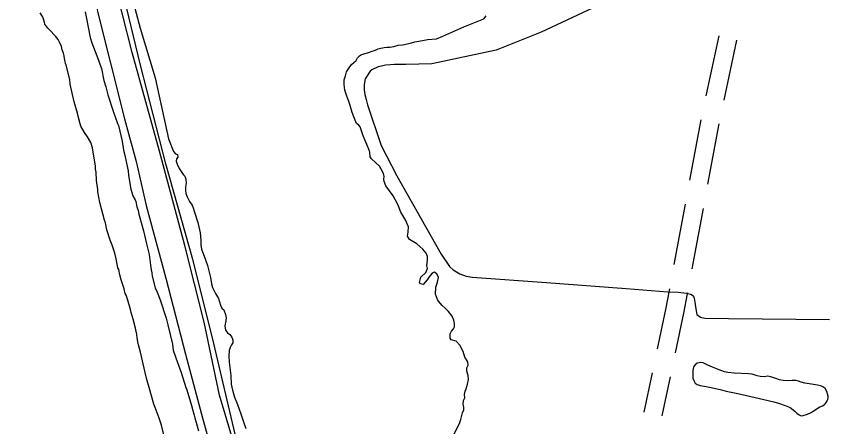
# Model space of a CAD drawing. Extents: x 3715084 to 3753216, y 488173 to 513963.
# Drawn here: x 3727950 to 3729275, y 495265 to 495935 of the extents above; entities that cross this region are included whole.
import ezdxf

# ---------------------------------------------------------------- set-up
doc = ezdxf.new("R2010")
doc.units = 0
for name, color, linetype in [('V-LEVE-TOET', 7, 'Continuous'), ('V-ROAD-CNTR', 7, 'Continuous'), ('V-SITE-OTLN', 7, 'Continuous'), ('V-SITE-VEGE', 7, 'Continuous'), ('V-TOPO-SHOR', 7, 'Continuous')]:
    doc.layers.add(name, color=color, linetype=linetype)

msp = doc.modelspace()

# ---------------------------------------------------------------- linework, layer by layer
at = {"layer": 'V-LEVE-TOET'}
for points in [[(3728322.2, 495181.7), (3728281.9, 495316.9), (3728256.6, 495436), (3728225.1, 495561), (3728184, 495714.7), (3728139.1, 495875.7), (3728105.6, 496008.5), (3728072.2, 496138.8), (3728049.2, 496244.8), (3728039.3, 496283.2), (3728021.2, 496339.8), (3728016.4, 496349.6), (3728009.4, 496375.8), (3728003.3, 496409.4), (3728004.6, 496448.2), (3728007.1, 496456.9), (3728013, 496472.9), (3728020.9, 496487.9), (3728026.3, 496501.9), (3728025, 496523.3), (3728011.3, 496566.6), (3727974.9, 496698.9), (3727950.2, 496831.1)], [(3728076.4, 495970.3), (3728088.8, 495918.5), (3728104, 495858.1), (3728126.5, 495767.4), (3728145.9, 495698), (3728162, 495626.2), (3728194.3, 495507.4), (3728226.1, 495383.8), (3728254.7, 495277.4), (3728289.3, 495152.8)]]:
    msp.add_lwpolyline(points, dxfattribs=at)
at = {"layer": 'V-ROAD-CNTR'}
for p, q in [((3729095.9, 495902.6), (3729075, 495804.8)), ((3729125.2, 495895.9), (3729104.2, 495798.1)), ((3729066.7, 495765.7), (3729048.4, 495667.4)), ((3729095.9, 495759), (3729077.7, 495660.7)), ((3729041.1, 495628.1), (3729022.8, 495529.8)), ((3729070.4, 495621.4), (3729052.1, 495523)), ((3728987.4, 495353.3), (3728973.9, 495289.1)), ((3729016.7, 495346.6), (3729003.2, 495282.9))]:
    msp.add_line(p, q, dxfattribs=at)
for points in [[(3729015.5, 495490.4), (3729015, 495487.7), (3729009.2, 495456.3), (3728995.7, 495392.4)], [(3729044.8, 495483.7), (3729044.5, 495482.2), (3729038.6, 495450.5), (3729024.9, 495385.7)]]:
    msp.add_lwpolyline(points, dxfattribs=at)
at = {"layer": 'V-SITE-OTLN'}
for p, q in [((3728152.9, 495854.8), (3728114.8, 496014)), ((3728891.2, 495948.3), (3728806.5, 495908.5)), ((3728806.5, 495908.5), (3728732.9, 495879.4)), ((3728732.9, 495879.4), (3728628.2, 495856.9)), ((3728194.3, 495693.9), (3728152.9, 495854.8)), ((3728553, 495854.9), (3728540.4, 495852)), ((3728567.3, 495856.1), (3728553, 495854.9)), ((3728585.8, 495855.8), (3728567.3, 495856.1)), ((3728628.2, 495856.9), (3728585.8, 495855.8)), ((3728527.6, 495845.1), (3728519.5, 495832.6)), ((3728530.4, 495847.4), (3728527.6, 495845.1)), ((3728540.4, 495852), (3728530.4, 495847.4)), ((3728519.5, 495832.6), (3728517.6, 495823.4)), ((3728517.6, 495823.4), (3728517.4, 495814.9)), ((3728517.4, 495814.9), (3728518.7, 495807.1)), ((3728518.7, 495807.1), (3728520.8, 495799)), ((3728520.8, 495799), (3728523.3, 495790.5)), ((3728523.3, 495790.5), (3728545.5, 495723.7)), ((3728545.5, 495723.7), (3728570.7, 495674.2)), ((3728238.2, 495538.2), (3728194.3, 495693.9)), ((3728570.7, 495674.2), (3728643.3, 495546.9)), ((3728270.2, 495410.1), (3728238.2, 495538.2)), ((3728643.3, 495546.9), (3728656.7, 495526.6)), ((3728656.7, 495526.6), (3728662.7, 495520.9)), ((3728662.7, 495520.9), (3728673.8, 495514.5)), ((3728673.8, 495514.5), (3728684, 495511.1)), ((3728684, 495511.1), (3728693.6, 495509.1)), ((3728693.6, 495509.1), (3728815.1, 495500.3)), ((3728815.1, 495500.3), (3728945.2, 495490.5)), ((3728945.2, 495490.5), (3729012.7, 495485.3)), ((3729012.7, 495485.3), (3729029.8, 495484.9)), ((3729029.8, 495484.9), (3729043.5, 495483.1)), ((3729043.5, 495483.1), (3729051.7, 495481)), ((3729051.7, 495481), (3729054.8, 495478.3)), ((3729054.8, 495478.3), (3729056.1, 495474.9)), ((3729056.1, 495474.9), (3729057, 495468.7)), ((3729057, 495468.7), (3729058.2, 495461)), ((3729058.2, 495461), (3729060, 495448.3)), ((3729060, 495448.3), (3729066.1, 495444.1)), ((3729066.1, 495444.1), (3729073.5, 495442.5)), ((3729073.5, 495442.5), (3729111.7, 495441.6)), ((3729111.7, 495441.6), (3729276.7, 495440)), ((3728307.3, 495253), (3728270.2, 495410.1))]:
    msp.add_line(p, q, dxfattribs=at)
at = {"layer": 'V-SITE-VEGE'}
for p, q in [((3727993, 495934.4), (3727989.3, 495940.4)), ((3727994.1, 495932.2), (3727993, 495934.4)), ((3728062.6, 495941.9), (3728064.2, 495933.7)), ((3728064.2, 495933.7), (3728071, 495900)), ((3727996.2, 495924.6), (3727994.1, 495932.2)), ((3727996.7, 495921.8), (3727996.2, 495924.6)), ((3728001.6, 495915.3), (3727996.7, 495921.8)), ((3728005.9, 495910.9), (3728001.6, 495915.3)), ((3728012.4, 495903.8), (3728005.9, 495910.9)), ((3728014, 495902.2), (3728012.4, 495903.8)), ((3728018.3, 495896.7), (3728014, 495902.2)), ((3728021, 495892.3), (3728018.3, 495896.7)), ((3728071, 495900), (3728073.7, 495891.3)), ((3728024.2, 495885.2), (3728021, 495892.3)), ((3728025.2, 495879.8), (3728024.2, 495885.2)), ((3728073.7, 495891.3), (3728084.3, 495862.9)), ((3728027.4, 495874.3), (3728025.2, 495879.8)), ((3728028.4, 495870), (3728027.4, 495874.3)), ((3728028.9, 495865.6), (3728028.4, 495870)), ((3728030, 495860.7), (3728028.9, 495865.6)), ((3728030.5, 495857.5), (3728030, 495860.7)), ((3728031.6, 495854.7), (3728030.5, 495857.5)), ((3728037.4, 495831.3), (3728031.6, 495854.7)), ((3728084.3, 495862.9), (3728086.5, 495856.4)), ((3728086.5, 495856.4), (3728089.1, 495849.3)), ((3728089.1, 495849.3), (3728093.3, 495829.7)), ((3728038.4, 495823.7), (3728037.4, 495831.3)), ((3728093.3, 495829.7), (3728096.5, 495819.4)), ((3728044.7, 495795.4), (3728038.4, 495823.7)), ((3728096.5, 495819.4), (3728099.7, 495806.3)), ((3728099.7, 495806.3), (3728108.7, 495778.5)), ((3728050, 495776.9), (3728044.7, 495795.4)), ((3728051.1, 495772), (3728050, 495776.9)), ((3728108.7, 495778.5), (3728111.4, 495770.9)), ((3728054.2, 495759.5), (3728051.1, 495772)), ((3728111.4, 495770.9), (3728115.6, 495760)), ((3728055.8, 495755.6), (3728054.2, 495759.5)), ((3728061.7, 495745.3), (3728055.8, 495755.6)), ((3728115.6, 495760), (3728116.7, 495756.7)), ((3728116.7, 495756.7), (3728123, 495731.1)), ((3728066.6, 495738.2), (3728061.7, 495745.3)), ((3728071.9, 495728.9), (3728066.6, 495738.2)), ((3728074.6, 495720.2), (3728071.9, 495728.9)), ((3728123, 495731.1), (3728125.1, 495716.4)), ((3728079.3, 495690.2), (3728074.6, 495720.2)), ((3728125.1, 495716.4), (3728126.7, 495710.4)), ((3728126.7, 495710.4), (3728132.5, 495682.7)), ((3728079.2, 495685.4), (3728079.3, 495690.2)), ((3728080.8, 495680.5), (3728079.2, 495685.4)), ((3728132.5, 495682.7), (3728133.5, 495675.1)), ((3728081.3, 495666.9), (3728080.8, 495680.5)), ((3728133.5, 495675.1), (3728137.1, 495652.8)), ((3728083.3, 495652.2), (3728081.3, 495666.9)), ((3728083.3, 495648.4), (3728083.3, 495652.2)), ((3728086.4, 495630.9), (3728083.3, 495648.4)), ((3728137.1, 495652.8), (3728140.3, 495641.9)), ((3728094.4, 495602.1), (3728086.4, 495630.9)), ((3728140.3, 495641.9), (3728144.1, 495635.3)), ((3728144.1, 495635.3), (3728145.1, 495632.6)), ((3728145.1, 495632.6), (3728146.7, 495623.9)), ((3728146.7, 495623.9), (3728148.8, 495617.9)), ((3728148.8, 495617.9), (3728149.9, 495611.9)), ((3728149.9, 495611.9), (3728157.8, 495584.7)), ((3728096, 495597.7), (3728094.4, 495602.1)), ((3728098.1, 495586.3), (3728096, 495597.7)), ((3728103.4, 495569.4), (3728098.1, 495586.3)), ((3728157.8, 495584.7), (3728162.6, 495563.4)), ((3728106.6, 495561.2), (3728103.4, 495569.4)), ((3728162.6, 495563.4), (3728166.8, 495546)), ((3728110.8, 495548.2), (3728106.6, 495561.2)), ((3728112.9, 495538.9), (3728110.8, 495548.2)), ((3728116.1, 495524.2), (3728112.9, 495538.9)), ((3728166.8, 495546), (3728169.4, 495528.6)), ((3728117.7, 495521.5), (3728116.1, 495524.2)), ((3728169.4, 495528.6), (3728170.4, 495521)), ((3728119.3, 495512.8), (3728117.7, 495521.5)), ((3728121.4, 495505.1), (3728119.3, 495512.8)), ((3728170.4, 495521), (3728171.5, 495516.1)), ((3728171.5, 495516.1), (3728172, 495510.6)), ((3728172, 495510.6), (3728176.7, 495491.6)), ((3728126.2, 495490.4), (3728121.4, 495505.1)), ((3728127.7, 495482.8), (3728126.2, 495490.4)), ((3728176.7, 495491.6), (3728179.9, 495484.5)), ((3728179.9, 495484.5), (3728184.7, 495472.5)), ((3728129.3, 495480.1), (3728127.7, 495482.8)), ((3728131.5, 495473.5), (3728129.3, 495480.1)), ((3728136.8, 495456.7), (3728131.5, 495473.5)), ((3728184.7, 495472.5), (3728194.8, 495442.5)), ((3728137.8, 495451.8), (3728136.8, 495456.7)), ((3728141, 495440.9), (3728137.8, 495451.8)), ((3728144.7, 495426.2), (3728141, 495440.9)), ((3728194.8, 495442.5), (3728197.5, 495431.6)), ((3728197.5, 495431.6), (3728204.8, 495400.1)), ((3728146.8, 495415.8), (3728144.7, 495426.2)), ((3728147.3, 495410.4), (3728146.8, 495415.8)), ((3728148.9, 495401.1), (3728147.3, 495410.4)), ((3728149.4, 495398.9), (3728148.9, 495401.1)), ((3728152.6, 495387), (3728149.4, 495398.9)), ((3728204.8, 495400.1), (3728206.4, 495390.3)), ((3728206.4, 495390.3), (3728210.7, 495377.7)), ((3728160.5, 495353.8), (3728152.6, 495387)), ((3728210.7, 495377.7), (3728219.2, 495353.8)), ((3728163.1, 495342.3), (3728160.5, 495353.8)), ((3728219.2, 495353.8), (3728226.6, 495329.2)), ((3728166.8, 495329.2), (3728163.1, 495342.3)), ((3728174.8, 495302), (3728166.8, 495329.2)), ((3728226.6, 495329.2), (3728228.2, 495325.4)), ((3728228.2, 495325.4), (3728236.2, 495299.8)), ((3728176.9, 495296.6), (3728174.8, 495302)), ((3728236.2, 495299.8), (3728238.3, 495291.7)), ((3728183.3, 495279.1), (3728176.9, 495296.6)), ((3728238.3, 495291.7), (3728240.4, 495284)), ((3728187, 495267.7), (3728183.3, 495279.1)), ((3728240.4, 495284), (3728241.5, 495279.7)), ((3728241.5, 495279.7), (3728247.3, 495258.4)), ((3728190.7, 495251.9), (3728187, 495267.7))]:
    msp.add_line(p, q, dxfattribs=at)
at = {"layer": 'V-TOPO-SHOR'}
for points in [[(3728143.4, 495947.9), (3728152.5, 495915.4), (3728176.9, 495834.4), (3728198.3, 495734.7), (3728206.7, 495713.9), (3728210.2, 495710.6), (3728213.3, 495709), (3728213.6, 495704.9), (3728211.6, 495702.2), (3728211.2, 495698.3), (3728212.8, 495693.6), (3728215.8, 495686.2), (3728220, 495680), (3728223.1, 495676.3), (3728225, 495674.1), (3728226.6, 495669.1), (3728227.3, 495662.5), (3728226.5, 495656.2), (3728226, 495651), (3728226.8, 495645.9), (3728228.7, 495640.1), (3728232.7, 495632.7), (3728237.1, 495626.4), (3728239.2, 495620.4), (3728241.1, 495615), (3728246.2, 495598.2), (3728247.9, 495591.4), (3728250.2, 495581.7), (3728251, 495569.2), (3728251, 495561.8), (3728252.3, 495554.8), (3728255, 495548), (3728258.8, 495537.5), (3728262, 495528), (3728264.3, 495519.4), (3728267.1, 495508.7), (3728268.8, 495498.6), (3728270.3, 495492.2), (3728275.3, 495482.4), (3728280.2, 495474.2), (3728283.3, 495463.3), (3728285.6, 495458.4), (3728288.7, 495455.9), (3728291.3, 495448.5), (3728292.4, 495442.8), (3728292.2, 495438), (3728291.4, 495435.3), (3728290.4, 495430), (3728291.5, 495423), (3728295, 495418.2)], [(3728580.4, 495888.2), (3728583.3, 495888.8), (3728594.8, 495891.4), (3728600.3, 495893.1), (3728603.6, 495893.7), (3728618.7, 495896.5), (3728620.9, 495896.9), (3728635.6, 495897.7), (3728646, 495902.1), (3728680.3, 495917.6), (3728713, 495930.5), (3728716.4, 495935.2)], [(3728687.2, 495348.9), (3728684.9, 495356), (3728685.3, 495361.4), (3728687.3, 495365.7), (3728687, 495371.3), (3728682.1, 495378.6), (3728678.9, 495387.8), (3728673.5, 495398.5), (3728667.7, 495404.8), (3728659.6, 495407.2), (3728658, 495409.9), (3728657.7, 495413.8), (3728658.1, 495416.6), (3728660.1, 495421), (3728663.2, 495424.9), (3728664.8, 495428.2), (3728665.2, 495433.5), (3728663.9, 495438.9), (3728661, 495445.8), (3728655.4, 495453), (3728649.6, 495458.9), (3728645, 495463), (3728638.8, 495469.9), (3728637.3, 495472.8), (3728634.2, 495481.4), (3728634.7, 495493.1), (3728637.5, 495500.9), (3728639.1, 495508.9), (3728636.2, 495514.9), (3728632, 495517.3), (3728628.8, 495515.6), (3728623.9, 495509.8), (3728620.2, 495504.9), (3728617.4, 495501), (3728614.1, 495497.4), (3728609.8, 495498.2), (3728607.9, 495500.7), (3728610.3, 495509.1), (3728618.3, 495517), (3728620.7, 495523.2), (3728620, 495527.7), (3728620.8, 495537.3), (3728620.8, 495543.1), (3728618.7, 495548.6), (3728613.5, 495554.8), (3728603.3, 495563.3), (3728591.6, 495570.8), (3728588.2, 495575.9), (3728589.2, 495582.7), (3728589.8, 495591.1), (3728587.7, 495596.3), (3728585.6, 495601.4), (3728577.6, 495615.1), (3728573.2, 495626.7), (3728564.7, 495641.9), (3728553.1, 495658.2), (3728550.5, 495665.2), (3728549.9, 495669.1), (3728550.3, 495673.6), (3728549.2, 495678.5), (3728545.6, 495685.3), (3728542.9, 495690), (3728529.9, 495702), (3728527.6, 495705.3), (3728526.9, 495712.9), (3728524.8, 495719), (3728520.2, 495729.5), (3728516.3, 495739.5), (3728513.3, 495747.9), (3728511, 495754.4), (3728508.7, 495757.1), (3728505.4, 495760), (3728500.6, 495770.6), (3728498.1, 495777.6), (3728494.7, 495789), (3728492, 495797.4), (3728489.4, 495804.4), (3728486.3, 495814.4), (3728485.6, 495818.6), (3728485, 495823.9), (3728485.3, 495830.9), (3728487.1, 495837.7), (3728489.1, 495844), (3728491.9, 495849.2), (3728497.2, 495856.2), (3728504.4, 495862.4), (3728507, 495867), (3728509.8, 495870.1), (3728513.5, 495872.6), (3728519.3, 495873.9), (3728524.9, 495875.4), (3728530.8, 495877.5), (3728534.3, 495878.9), (3728540.3, 495881.5), (3728544.6, 495882.9), (3728550.1, 495884), (3728554.7, 495884.3), (3728559.6, 495884.5), (3728566, 495885.6), (3728573.2, 495887.3), (3728580.4, 495888.2)], [(3728295, 495418.2), (3728298.6, 495415.6), (3728301.9, 495411.1), (3728303.4, 495406.6), (3728303.4, 495402), (3728301.4, 495398.7), (3728298.9, 495394.6), (3728297.3, 495389.6), (3728297, 495380.4), (3728297.5, 495370.5), (3728300.1, 495349.1), (3728300.7, 495334.8), (3728303, 495324.8), (3728306.4, 495313.4), (3728311, 495301.5), (3728316.3, 495286.5), (3728321.6, 495271.7), (3728324.9, 495262.5)], [(3729233.7, 495283.7), (3729240.8, 495286), (3729246.6, 495288.5), (3729250.2, 495290.6), (3729252.6, 495292.3), (3729256.4, 495295.1), (3729260.7, 495297.6), (3729265.3, 495299.3), (3729268.1, 495301.2), (3729269.8, 495302.8), (3729271.4, 495304.8), (3729272.9, 495307.4), (3729273.7, 495309.7), (3729274.4, 495312.7), (3729274.3, 495315.2), (3729273.4, 495319.1), (3729272.4, 495322.7), (3729269.7, 495327.5), (3729267.1, 495329.7), (3729263.6, 495331.2), (3729257, 495332.9), (3729247.3, 495334.5), (3729236.2, 495336.5), (3729230.6, 495338.1), (3729226.1, 495339.7), (3729221.7, 495340.7), (3729215.5, 495340.7), (3729208.1, 495340.1), (3729200.9, 495340.7), (3729195.3, 495341.8), (3729189.3, 495344), (3729182.8, 495346.3), (3729176.2, 495347.8), (3729170.2, 495346.9), (3729163.4, 495347), (3729158.8, 495348.3), (3729150.7, 495351), (3729144.4, 495351.8), (3729121.4, 495352.6), (3729110.8, 495353.9), (3729105.4, 495355), (3729101.2, 495356.4), (3729096.8, 495358.2), (3729091.3, 495360.2), (3729085.6, 495362.3), (3729078.4, 495365.6), (3729074.1, 495368.1), (3729070.8, 495369.3), (3729066.9, 495369.8), (3729060.6, 495369.1), (3729057.4, 495366.4), (3729054.9, 495362.9), (3729053.7, 495356.9), (3729053.8, 495351.2), (3729053.7, 495344.7), (3729055.3, 495340.7), (3729057.6, 495336.2), (3729060.6, 495334), (3729065.8, 495332.7), (3729075.3, 495331.1), (3729083.6, 495329.4), (3729100.6, 495325.4), (3729108, 495323.4), (3729126.9, 495319.6), (3729169.6, 495309.9), (3729185.6, 495306), (3729195, 495303.1), (3729204.2, 495300.2), (3729212.4, 495296.7), (3729217.2, 495292.8), (3729220.5, 495289.9), (3729223.6, 495287.5), (3729227.4, 495284.8), (3729230.7, 495283), (3729233.7, 495283.7)], [(3728651, 495226.9), (3728672.9, 495270.7), (3728675.3, 495276.9), (3728676.9, 495283.5), (3728678.3, 495288), (3728680.1, 495292.7), (3728680.2, 495297.4), (3728679, 495302), (3728679.9, 495308.1), (3728681.6, 495312.5), (3728681.5, 495318), (3728682.3, 495323.3), (3728684.3, 495327.1), (3728686.1, 495334.9), (3728687.7, 495342.3), (3728687.2, 495348.9)]]:
    msp.add_lwpolyline(points, dxfattribs=at)

doc.saveas('drawing.dxf')
